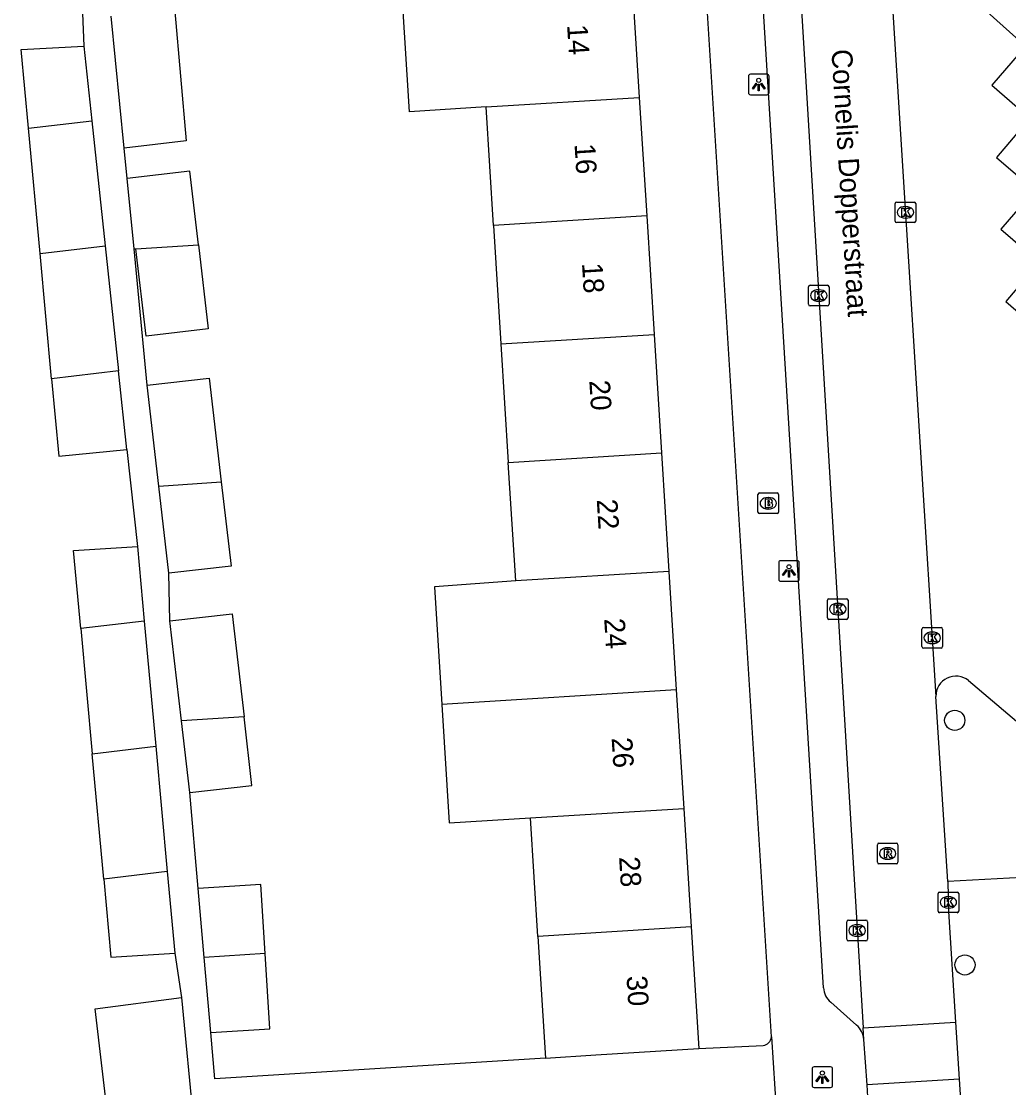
# Model space of a CAD drawing. Extents: x 159053 to 160041, y 380450 to 381422.
# Drawn here: x 159771.7 to 159819.7, y 381062.1 to 381113.8 of the extents above; entities that cross this region are included whole.
import ezdxf

# ---------------------------------------------------------------- set-up
doc = ezdxf.new("R2010")
doc.units = 0
for name, color, linetype in [('IMGEO_Boom', 7, 'Continuous'), ('IMGEO_Brandkraan', 7, 'Continuous'), ('IMGEO_Kolk', 7, 'Continuous'), ('IMGEO_Lichtpunt', 7, 'Continuous'), ('IMGEO_Openbare_ruimte_label', 7, 'Continuous'), ('IMGEO_Pand', 7, 'Continuous'), ('IMGEO_Pand_nummerreeks', 7, 'Continuous'), ('IMGEO_Parkeervlak_open', 7, 'Continuous'), ('IMGEO_Rijbaan_lokaal_open', 7, 'Continuous'), ('IMGEO_Rioolput', 7, 'Continuous'), ('IMGEO_Voetpad_open', 7, 'Continuous')]:
    doc.layers.add(name, color=color, linetype=linetype)

msp = doc.modelspace()

# ---------------------------------------------------------------- linework, layer by layer
at = {"layer": 'IMGEO_Boom'}
for centre in [(159817.042, 381079.909), (159817.538, 381068.037)]:
    msp.add_circle(centre, 0.489, dxfattribs=at)
at = {"layer": 'IMGEO_Brandkraan'}
for p, q in [((159807.49, 381090.019), (159807.49, 381090.871)), ((159807.565, 381090.945), (159808.417, 381090.945)), ((159807.978, 381090.725), (159808.003, 381090.725)), ((159808.491, 381090.871), (159808.491, 381090.019)), ((159808.001, 381090.165), (159807.976, 381090.165)), ((159808.417, 381089.945), (159807.565, 381089.945))]:
    msp.add_line(p, q, dxfattribs=at)
for points in [[(159807.49, 381090.019), (159807.49, 381090.871)], [(159807.565, 381090.945), (159808.417, 381090.945)], [(159807.838, 381090.645), (159807.838, 381090.245), (159808.051, 381090.245)], [(159808.069, 381090.645), (159807.838, 381090.645)], [(159808.017, 381090.564), (159807.963, 381090.564), (159807.963, 381090.488)], [(159807.963, 381090.488), (159808.016, 381090.488)], [(159808.491, 381090.871), (159808.491, 381090.019)], [(159808.025, 381090.412), (159807.963, 381090.412), (159807.963, 381090.331)], [(159807.963, 381090.331), (159808.025, 381090.331)], [(159808.417, 381089.945), (159807.565, 381089.945)]]:
    msp.add_lwpolyline(points, dxfattribs=at)
for centre, radius, start, end in [((159807.567, 381090.869), 0.0765, 91.552, 178.448), ((159807.567, 381090.869), 0.0765, 91.552, 178.448), ((159808.018, 381090.526), 0.0379, 267.8285, 90.9355), ((159808.073, 381090.5), 0.145, 59.4692, 91.5367), ((159808.098, 381090.547), 0.0922, 285.5137, 58.1501), ((159808.415, 381090.869), 0.0765, 1.552, 88.448), ((159808.415, 381090.869), 0.0765, 1.552, 88.448), ((159807.567, 381090.021), 0.0765, 181.552, 268.448), ((159807.567, 381090.021), 0.0765, 181.552, 268.448), ((159808.026, 381090.371), 0.0404, 269.8759, 90.5077), ((159808.057, 381090.496), 0.251, 268.6676, 293.5347), ((159808.103, 381090.355), 0.105, 301.3115, 78.989), ((159808.415, 381090.021), 0.0765, 271.552, 358.448), ((159808.415, 381090.021), 0.0765, 271.552, 358.448)]:
    msp.add_arc(centre, radius, start, end, dxfattribs=at)
for centre, major_axis, ratio, start_param, end_param in [((159807.977, 381090.445), (-0.387, 0.002), 0.722429, 4.712389, 7.853982), ((159808.002, 381090.445), (-0.39, 0.002), 0.717154, 1.570796, 4.712389)]:
    msp.add_ellipse(centre, major_axis=major_axis, ratio=ratio, start_param=start_param, end_param=end_param, dxfattribs=at)
at = {"layer": 'IMGEO_Kolk'}
for p, q in [((159814.15, 381104.139), (159814.15, 381104.991)), ((159814.225, 381105.065), (159815.077, 381105.065)), ((159815.151, 381104.991), (159815.151, 381104.139)), ((159814.638, 381104.845), (159814.663, 381104.845)), ((159815.077, 381104.065), (159814.225, 381104.065)), ((159814.661, 381104.285), (159814.636, 381104.285)), ((159809.943, 381100.1), (159809.943, 381100.952)), ((159810.018, 381101.026), (159810.87, 381101.026)), ((159810.944, 381100.952), (159810.944, 381100.1)), ((159810.431, 381100.806), (159810.456, 381100.806)), ((159810.87, 381100.026), (159810.018, 381100.026)), ((159810.454, 381100.246), (159810.429, 381100.246)), ((159810.863, 381084.882), (159810.863, 381085.734)), ((159810.938, 381085.808), (159811.79, 381085.808)), ((159811.351, 381085.588), (159811.376, 381085.588)), ((159811.864, 381085.734), (159811.864, 381084.882)), ((159811.79, 381084.808), (159810.938, 381084.808)), ((159811.374, 381085.028), (159811.349, 381085.028)), ((159815.449, 381083.488), (159815.449, 381084.34)), ((159815.524, 381084.414), (159816.376, 381084.414)), ((159816.45, 381084.34), (159816.45, 381083.488)), ((159815.937, 381084.194), (159815.962, 381084.194)), ((159816.376, 381083.414), (159815.524, 381083.414)), ((159815.96, 381083.634), (159815.935, 381083.634)), ((159816.233, 381070.649), (159816.233, 381071.501)), ((159816.308, 381071.575), (159817.16, 381071.575)), ((159816.721, 381071.355), (159816.746, 381071.355)), ((159817.234, 381071.501), (159817.234, 381070.649)), ((159817.16, 381070.575), (159816.308, 381070.575)), ((159816.744, 381070.795), (159816.719, 381070.795)), ((159811.805, 381069.283), (159811.805, 381070.135)), ((159811.88, 381070.209), (159812.732, 381070.209)), ((159812.293, 381069.989), (159812.318, 381069.989)), ((159812.806, 381070.135), (159812.806, 381069.283)), ((159812.316, 381069.429), (159812.291, 381069.429)), ((159812.732, 381069.209), (159811.88, 381069.209))]:
    msp.add_line(p, q, dxfattribs=at)
for points in [[(159814.15, 381104.139), (159814.15, 381104.991)], [(159814.225, 381105.065), (159815.077, 381105.065)], [(159815.151, 381104.991), (159815.151, 381104.139)], [(159814.471, 381104.765), (159814.594, 381104.765), (159814.594, 381104.614), (159814.724, 381104.765), (159814.888, 381104.765), (159814.742, 381104.614), (159814.895, 381104.365), (159814.743, 381104.365), (159814.658, 381104.529), (159814.594, 381104.462), (159814.594, 381104.365), (159814.471, 381104.365), (159814.471, 381104.765)], [(159815.077, 381104.065), (159814.225, 381104.065)], [(159809.943, 381100.1), (159809.943, 381100.952)], [(159810.018, 381101.026), (159810.87, 381101.026)], [(159810.944, 381100.952), (159810.944, 381100.1)], [(159810.264, 381100.726), (159810.387, 381100.726), (159810.387, 381100.575), (159810.517, 381100.726), (159810.681, 381100.726), (159810.535, 381100.575), (159810.688, 381100.326), (159810.536, 381100.326), (159810.451, 381100.49), (159810.387, 381100.423), (159810.387, 381100.326), (159810.264, 381100.326), (159810.264, 381100.726)], [(159810.87, 381100.026), (159810.018, 381100.026)], [(159810.863, 381084.882), (159810.863, 381085.734)], [(159810.938, 381085.808), (159811.79, 381085.808)], [(159811.184, 381085.508), (159811.307, 381085.508), (159811.307, 381085.357), (159811.437, 381085.508), (159811.601, 381085.508), (159811.455, 381085.357), (159811.608, 381085.108), (159811.456, 381085.108), (159811.371, 381085.272), (159811.307, 381085.205), (159811.307, 381085.108), (159811.184, 381085.108), (159811.184, 381085.508)], [(159811.864, 381085.734), (159811.864, 381084.882)], [(159811.79, 381084.808), (159810.938, 381084.808)], [(159815.449, 381083.488), (159815.449, 381084.34)], [(159815.524, 381084.414), (159816.376, 381084.414)], [(159816.45, 381084.34), (159816.45, 381083.488)], [(159815.77, 381084.114), (159815.893, 381084.114), (159815.893, 381083.963), (159816.023, 381084.114), (159816.187, 381084.114), (159816.041, 381083.963), (159816.194, 381083.714), (159816.042, 381083.714), (159815.957, 381083.878), (159815.893, 381083.811), (159815.893, 381083.714), (159815.77, 381083.714), (159815.77, 381084.114)], [(159816.376, 381083.414), (159815.524, 381083.414)], [(159816.233, 381070.649), (159816.233, 381071.501)], [(159816.308, 381071.575), (159817.16, 381071.575)], [(159817.234, 381071.501), (159817.234, 381070.649)], [(159816.554, 381071.275), (159816.677, 381071.275), (159816.677, 381071.124), (159816.807, 381071.275), (159816.971, 381071.275), (159816.825, 381071.124), (159816.978, 381070.875), (159816.826, 381070.875), (159816.741, 381071.039), (159816.677, 381070.972), (159816.677, 381070.875), (159816.554, 381070.875), (159816.554, 381071.275)], [(159817.16, 381070.575), (159816.308, 381070.575)], [(159811.805, 381069.283), (159811.805, 381070.135)], [(159811.88, 381070.209), (159812.732, 381070.209)], [(159812.126, 381069.909), (159812.249, 381069.909), (159812.249, 381069.758), (159812.379, 381069.909), (159812.543, 381069.909), (159812.397, 381069.758), (159812.55, 381069.509), (159812.398, 381069.509), (159812.313, 381069.673), (159812.249, 381069.606), (159812.249, 381069.509), (159812.126, 381069.509), (159812.126, 381069.909)], [(159812.806, 381070.135), (159812.806, 381069.283)], [(159812.732, 381069.209), (159811.88, 381069.209)]]:
    msp.add_lwpolyline(points, dxfattribs=at)
for centre, start, end in [((159814.227, 381104.989), 91.552, 178.448), ((159814.227, 381104.989), 91.552, 178.448), ((159815.075, 381104.989), 1.552, 88.448), ((159815.075, 381104.989), 1.552, 88.448), ((159814.227, 381104.141), 181.552, 268.448), ((159814.227, 381104.141), 181.552, 268.448), ((159815.075, 381104.141), 271.552, 358.448), ((159815.075, 381104.141), 271.552, 358.448), ((159810.02, 381100.95), 91.552, 178.448), ((159810.02, 381100.95), 91.552, 178.448), ((159810.868, 381100.95), 1.552, 88.448), ((159810.868, 381100.95), 1.552, 88.448), ((159810.02, 381100.102), 181.552, 268.448), ((159810.02, 381100.102), 181.552, 268.448), ((159810.868, 381100.102), 271.552, 358.448), ((159810.868, 381100.102), 271.552, 358.448), ((159810.94, 381085.732), 91.552, 178.448), ((159810.94, 381085.732), 91.552, 178.448), ((159811.788, 381085.732), 1.552, 88.448), ((159811.788, 381085.732), 1.552, 88.448), ((159810.94, 381084.884), 181.552, 268.448), ((159810.94, 381084.884), 181.552, 268.448), ((159811.788, 381084.884), 271.552, 358.448), ((159811.788, 381084.884), 271.552, 358.448), ((159815.526, 381084.338), 91.552, 178.448), ((159815.526, 381084.338), 91.552, 178.448), ((159816.374, 381084.338), 1.552, 88.448), ((159816.374, 381084.338), 1.552, 88.448), ((159815.526, 381083.49), 181.552, 268.448), ((159815.526, 381083.49), 181.552, 268.448), ((159816.374, 381083.49), 271.552, 358.448), ((159816.374, 381083.49), 271.552, 358.448), ((159816.31, 381071.499), 91.552, 178.448), ((159816.31, 381071.499), 91.552, 178.448), ((159817.158, 381071.499), 1.552, 88.448), ((159817.158, 381071.499), 1.552, 88.448), ((159816.31, 381070.651), 181.552, 268.448), ((159816.31, 381070.651), 181.552, 268.448), ((159817.158, 381070.651), 271.552, 358.448), ((159817.158, 381070.651), 271.552, 358.448), ((159811.882, 381070.133), 91.552, 178.448), ((159811.882, 381070.133), 91.552, 178.448), ((159812.73, 381070.133), 1.552, 88.448), ((159812.73, 381070.133), 1.552, 88.448), ((159811.882, 381069.285), 181.552, 268.448), ((159811.882, 381069.285), 181.552, 268.448), ((159812.73, 381069.285), 271.552, 358.448), ((159812.73, 381069.285), 271.552, 358.448)]:
    msp.add_arc(centre, 0.0765, start, end, dxfattribs=at)
for centre, major_axis, ratio, start_param, end_param in [((159814.637, 381104.565), (-0.387, 0.002), 0.722429, 4.712389, 7.853982), ((159814.662, 381104.565), (-0.39, 0.002), 0.717154, 1.570796, 4.712389), ((159810.43, 381100.526), (-0.387, 0.002), 0.722429, 4.712389, 7.853982), ((159810.455, 381100.526), (-0.39, 0.002), 0.717154, 1.570796, 4.712389), ((159811.35, 381085.308), (-0.387, 0.002), 0.722429, 4.712389, 7.853982), ((159811.375, 381085.308), (-0.39, 0.002), 0.717154, 1.570796, 4.712389), ((159815.936, 381083.914), (-0.387, 0.002), 0.722429, 4.712389, 7.853982), ((159815.961, 381083.914), (-0.39, 0.002), 0.717154, 1.570796, 4.712389), ((159816.72, 381071.075), (-0.387, 0.002), 0.722429, 4.712389, 7.853982), ((159816.745, 381071.075), (-0.39, 0.002), 0.717154, 1.570796, 4.712389), ((159812.292, 381069.709), (-0.387, 0.002), 0.722429, 4.712389, 7.853982), ((159812.317, 381069.709), (-0.39, 0.002), 0.717154, 1.570796, 4.712389)]:
    msp.add_ellipse(centre, major_axis=major_axis, ratio=ratio, start_param=start_param, end_param=end_param, dxfattribs=at)
at = {"layer": 'IMGEO_Lichtpunt'}
for p, q in [((159807.932, 381111.268), (159807.124, 381111.268)), ((159807.932, 381111.268), (159807.124, 381111.268)), ((159807.03, 381111.173), (159807.03, 381110.366)), ((159807.03, 381111.173), (159807.03, 381110.366)), ((159808.026, 381110.366), (159808.026, 381111.173)), ((159808.026, 381110.366), (159808.026, 381111.173)), ((159807.124, 381110.272), (159807.932, 381110.272)), ((159807.124, 381110.272), (159807.932, 381110.272)), ((159808.496, 381087.563), (159808.496, 381086.756)), ((159808.496, 381087.563), (159808.496, 381086.756)), ((159809.398, 381087.658), (159808.59, 381087.658)), ((159809.398, 381087.658), (159808.59, 381087.658)), ((159809.492, 381086.756), (159809.492, 381087.563)), ((159809.492, 381086.756), (159809.492, 381087.563)), ((159808.59, 381086.662), (159809.398, 381086.662)), ((159808.59, 381086.662), (159809.398, 381086.662)), ((159811.019, 381063.088), (159810.211, 381063.088)), ((159811.019, 381063.088), (159810.211, 381063.088)), ((159810.117, 381062.993), (159810.117, 381062.186)), ((159810.117, 381062.993), (159810.117, 381062.186)), ((159811.113, 381062.186), (159811.113, 381062.993)), ((159811.113, 381062.186), (159811.113, 381062.993)), ((159810.211, 381062.092), (159811.019, 381062.092)), ((159810.211, 381062.092), (159811.019, 381062.092))]:
    msp.add_line(p, q, dxfattribs=at)
for points in [[(159807.404, 381110.837), (159807.443, 381110.809), (159807.255, 381110.547), (159807.217, 381110.574), (159807.404, 381110.837)], [(159807.506, 381110.789), (159807.553, 381110.789), (159807.553, 381110.467), (159807.506, 381110.467), (159807.506, 381110.789)], [(159807.616, 381110.809), (159807.654, 381110.836), (159807.841, 381110.574), (159807.802, 381110.546), (159807.616, 381110.809)], [(159808.87, 381087.227), (159808.909, 381087.199), (159808.721, 381086.937), (159808.683, 381086.964), (159808.87, 381087.227)], [(159808.972, 381087.179), (159809.019, 381087.179), (159809.019, 381086.857), (159808.972, 381086.857), (159808.972, 381087.179)], [(159809.082, 381087.199), (159809.12, 381087.226), (159809.307, 381086.964), (159809.268, 381086.936), (159809.082, 381087.199)], [(159810.491, 381062.657), (159810.53, 381062.629), (159810.342, 381062.367), (159810.304, 381062.394), (159810.491, 381062.657)], [(159810.593, 381062.609), (159810.64, 381062.609), (159810.64, 381062.287), (159810.593, 381062.287), (159810.593, 381062.609)], [(159810.703, 381062.629), (159810.741, 381062.656), (159810.928, 381062.394), (159810.889, 381062.366), (159810.703, 381062.629)]]:
    msp.add_lwpolyline(points, dxfattribs=at)
for centre in [(159807.529, 381110.971), (159808.995, 381087.361), (159810.616, 381062.791)]:
    msp.add_circle(centre, 0.0994, dxfattribs=at)
for centre, start, end in [((159807.124, 381111.173), 90, 180), ((159807.124, 381111.173), 90, 180), ((159807.932, 381111.173), 0, 90), ((159807.932, 381111.173), 0, 90), ((159807.124, 381110.366), 180, 270), ((159807.124, 381110.366), 180, 270), ((159807.932, 381110.366), 270, 0), ((159807.932, 381110.366), 270, 360), ((159808.59, 381087.563), 90, 180), ((159808.59, 381087.563), 90, 180), ((159809.398, 381087.563), 0, 90), ((159809.398, 381087.563), 0, 90), ((159808.59, 381086.756), 180, 270), ((159808.59, 381086.756), 180, 270), ((159809.398, 381086.756), 270, 0), ((159809.398, 381086.756), 270, 360), ((159810.211, 381062.993), 90, 180), ((159810.211, 381062.993), 90, 180), ((159811.019, 381062.993), 0, 90), ((159811.019, 381062.993), 0, 90), ((159810.211, 381062.186), 180, 270), ((159810.211, 381062.186), 180, 270), ((159811.019, 381062.186), 270, 0), ((159811.019, 381062.186), 270, 360)]:
    msp.add_arc(centre, 0.0946, start, end, dxfattribs=at)
at = {"layer": 'IMGEO_Pand'}
for points in [[(159801.37, 381115.898), (159801.729, 381110.146)], [(159794.293, 381109.681), (159790.573, 381109.449), (159790.219, 381115.101)], [(159779.189, 381114.313), (159779.741, 381108.032), (159776.728, 381107.683)], [(159776.728, 381107.683), (159776.101, 381114.092)], [(159772.083, 381108.647), (159771.732, 381112.464), (159774.767, 381112.629)], [(159774.767, 381112.629), (159775.154, 381109.013)], [(159794.293, 381109.681), (159801.729, 381110.146)], [(159801.729, 381110.146), (159802.089, 381104.395)], [(159794.652, 381103.93), (159794.293, 381109.681)], [(159772.083, 381108.647), (159775.154, 381109.013)], [(159772.642, 381102.567), (159772.083, 381108.647)], [(159775.154, 381109.013), (159775.803, 381102.944)], [(159780.325, 381102.99), (159779.911, 381106.563), (159776.87, 381106.211)], [(159777.202, 381102.786), (159776.87, 381106.211)], [(159802.089, 381104.395), (159794.652, 381103.93)], [(159802.089, 381104.395), (159802.448, 381098.643)], [(159794.652, 381103.93), (159795.012, 381098.178)], [(159772.642, 381102.567), (159775.803, 381102.944)], [(159775.803, 381102.944), (159776.451, 381096.879)], [(159777.295, 381102.792), (159780.325, 381102.99)], [(159780.325, 381102.99), (159780.799, 381098.903), (159777.786, 381098.554), (159777.295, 381102.792)], [(159773.2, 381096.491), (159772.642, 381102.567)], [(159777.202, 381102.786), (159777.295, 381102.792)], [(159795.012, 381098.178), (159802.448, 381098.643)], [(159802.448, 381098.643), (159802.807, 381092.891)], [(159795.012, 381098.178), (159795.371, 381092.426)], [(159776.451, 381096.879), (159773.2, 381096.491)], [(159776.861, 381093.048), (159776.451, 381096.879)], [(159773.2, 381096.491), (159773.546, 381092.723), (159776.861, 381093.048)], [(159777.842, 381096.174), (159780.855, 381096.523), (159781.439, 381091.481)], [(159778.41, 381091.276), (159777.842, 381096.174)], [(159795.371, 381092.426), (159802.807, 381092.891)], [(159802.807, 381092.891), (159803.167, 381087.139)], [(159795.73, 381086.674), (159795.371, 381092.426)], [(159778.41, 381091.276), (159781.439, 381091.481)], [(159778.9, 381087.045), (159778.41, 381091.276)], [(159781.439, 381091.481), (159781.913, 381087.394), (159778.9, 381087.045)], [(159774.615, 381084.361), (159774.267, 381088.149), (159777.365, 381088.346)], [(159777.365, 381088.346), (159777.697, 381084.728)], [(159803.167, 381087.139), (159795.73, 381086.674)], [(159803.167, 381087.139), (159803.526, 381081.388)], [(159795.73, 381086.674), (159791.784, 381086.391), (159792.141, 381080.676)], [(159778.949, 381084.734), (159781.962, 381085.083), (159782.542, 381080.076)], [(159777.697, 381084.728), (159774.615, 381084.361)], [(159774.615, 381084.361), (159775.173, 381078.284)], [(159777.697, 381084.728), (159778.256, 381078.652)], [(159779.511, 381079.886), (159778.949, 381084.734)], [(159803.526, 381081.388), (159792.141, 381080.676)], [(159803.526, 381081.388), (159803.886, 381075.636)], [(159792.141, 381080.676), (159792.5, 381074.931), (159796.449, 381075.171)], [(159782.542, 381080.076), (159779.511, 381079.886)], [(159779.914, 381076.405), (159779.511, 381079.886)], [(159779.914, 381076.405), (159782.927, 381076.754), (159782.542, 381080.076)], [(159775.173, 381078.284), (159778.256, 381078.652)], [(159778.256, 381078.652), (159778.814, 381072.572)], [(159775.732, 381072.205), (159775.173, 381078.284)], [(159796.449, 381075.171), (159803.886, 381075.636)], [(159803.886, 381075.636), (159804.245, 381069.884)], [(159796.808, 381069.419), (159796.449, 381075.171)], [(159778.814, 381072.572), (159775.732, 381072.205)], [(159778.814, 381072.572), (159779.179, 381068.605)], [(159775.732, 381072.205), (159776.08, 381068.408), (159779.179, 381068.605)], [(159783.569, 381068.591), (159783.361, 381071.935), (159780.322, 381071.745)], [(159780.615, 381068.406), (159780.322, 381071.745)], [(159804.245, 381069.884), (159796.808, 381069.419)], [(159804.245, 381069.884), (159804.614, 381063.981)], [(159796.808, 381069.419), (159797.177, 381063.516)], [(159783.569, 381068.591), (159780.615, 381068.406)], [(159780.935, 381064.755), (159780.615, 381068.406)], [(159780.935, 381064.755), (159783.797, 381064.934), (159783.569, 381068.591)], [(159776.036, 381059.833), (159775.309, 381065.904), (159779.507, 381066.465)], [(159779.507, 381066.465), (159780.109, 381060.244)], [(159797.177, 381063.516), (159799.624, 381063.669), (159804.614, 381063.981)]]:
    msp.add_lwpolyline(points, dxfattribs=at)
at = {"layer": 'IMGEO_Parkeervlak_open'}
msp.add_lwpolyline([(159817.713, 381081.835), (159820.789, 381079.244)], dxfattribs=at)
msp.add_arc((159817.096, 381081.088), 0.969, 50.4611, 180.9219, dxfattribs=at)
at = {"layer": 'IMGEO_Rijbaan_lokaal_open'}
for points in [[(159813.084, 381129.484), (159816.127, 381081.072)], [(159809.205, 381121.071), (159812.593, 381064.986)], [(159816.701, 381072.094), (159816.127, 381081.072)], [(159816.701, 381072.094), (159816.747, 381070.631), (159817.086, 381065.26)], [(159812.593, 381064.986), (159817.086, 381065.26)], [(159817.086, 381065.26), (159817.261, 381062.496)], [(159812.627, 381064.417), (159812.593, 381064.986)], [(159812.786, 381062.224), (159812.627, 381064.417)], [(159817.261, 381062.496), (159812.786, 381062.224)], [(159812.829, 381061.635), (159812.786, 381062.224)], [(159817.261, 381062.496), (159819.728, 381024.105), (159820.022, 381019.603), (159820.277, 381015.692)]]:
    msp.add_lwpolyline(points, dxfattribs=at)
at = {"layer": 'IMGEO_Rioolput'}
for p, q in [((159813.36, 381073.946), (159814.212, 381073.946)), ((159813.285, 381073.02), (159813.285, 381073.872)), ((159813.773, 381073.726), (159813.798, 381073.726)), ((159814.286, 381073.872), (159814.286, 381073.02)), ((159814.212, 381072.946), (159813.36, 381072.946)), ((159813.796, 381073.166), (159813.771, 381073.166))]:
    msp.add_line(p, q, dxfattribs=at)
for points in [[(159813.36, 381073.946), (159814.212, 381073.946)], [(159813.285, 381073.02), (159813.285, 381073.872)], [(159813.874, 381073.644), (159813.622, 381073.646), (159813.622, 381073.246)], [(159813.622, 381073.246), (159813.746, 381073.246), (159813.746, 381073.408), (159813.757, 381073.408)], [(159813.8, 381073.565), (159813.746, 381073.565), (159813.746, 381073.484)], [(159813.746, 381073.484), (159813.798, 381073.484)], [(159814.286, 381073.872), (159814.286, 381073.02)], [(159814.212, 381072.946), (159813.36, 381072.946)], [(159813.804, 381073.379), (159813.875, 381073.246), (159814.015, 381073.246), (159813.95, 381073.372)]]:
    msp.add_lwpolyline(points, dxfattribs=at)
for centre, radius, start, end in [((159813.362, 381073.87), 0.0765, 91.552, 178.448), ((159813.362, 381073.87), 0.0765, 91.552, 178.448), ((159814.21, 381073.87), 0.0765, 1.552, 88.448), ((159814.21, 381073.87), 0.0765, 1.552, 88.448), ((159813.756, 381073.355), 0.0533, 26.0293, 88.6989), ((159813.782, 381073.673), 0.19, 274.7715, 282.9687), ((159813.806, 381073.469), 0.0964, 77.0061, 93.1865), ((159813.82, 381073.526), 0.0378, 276.6634, 79.6772), ((159813.873, 381073.534), 0.109, 350.3612, 89.416), ((159813.871, 381073.534), 0.112, 277.5842, 350.9817), ((159813.855, 381073.319), 0.108, 29.5134, 73.7905), ((159813.362, 381073.022), 0.0765, 181.552, 268.448), ((159813.362, 381073.022), 0.0765, 181.552, 268.448), ((159814.21, 381073.022), 0.0765, 271.552, 358.448), ((159814.21, 381073.022), 0.0765, 271.552, 358.448)]:
    msp.add_arc(centre, radius, start, end, dxfattribs=at)
for centre, major_axis, ratio, start_param, end_param in [((159813.772, 381073.446), (-0.387, 0.002), 0.722429, 4.712389, 7.853982), ((159813.797, 381073.446), (-0.39, 0.002), 0.717154, 1.570796, 4.712389)]:
    msp.add_ellipse(centre, major_axis=major_axis, ratio=ratio, start_param=start_param, end_param=end_param, dxfattribs=at)
at = {"layer": 'IMGEO_Voetpad_open'}
for points in [[(159816.946, 381125.785), (159819.805, 381123.266), (159818.164, 381121.385), (159820.028, 381119.724), (159818.38, 381117.844), (159820.257, 381116.197), (159818.609, 381114.298), (159820.481, 381112.633), (159818.84, 381110.745), (159820.693, 381109.139), (159819.063, 381107.234), (159820.913, 381105.646), (159819.273, 381103.751), (159821.135, 381102.151), (159819.515, 381100.24), (159821.354, 381098.652)], [(159808.146, 381064.543), (159804.558, 381122.022)], [(159810.675, 381066.933), (159807.517, 381118.306)], [(159774.571, 381117.447), (159774.767, 381112.629)], [(159776.87, 381106.211), (159776.728, 381107.683)], [(159777.842, 381096.174), (159777.202, 381102.786)], [(159776.861, 381093.048), (159777.365, 381088.346)], [(159778.949, 381084.734), (159778.9, 381087.045)], [(159780.322, 381071.745), (159779.914, 381076.405)], [(159820.294, 381072.282), (159816.701, 381072.094)], [(159779.179, 381068.605), (159779.507, 381066.465)], [(159812.28, 381065.116), (159811.021, 381066.225)], [(159797.177, 381063.516), (159781.131, 381062.513), (159780.935, 381064.755)], [(159804.614, 381063.981), (159807.743, 381064.122)], [(159808.146, 381064.543), (159808.382, 381060.758)]]:
    msp.add_lwpolyline(points, dxfattribs=at)
for centre, radius, start, end in [((159811.693, 381066.992), 1.02, 183.3256, 228.764), ((159811.593, 381064.34), 1.036, 4.2862, 48.5156), ((159807.663, 381064.602), 0.486, 279.433, 353.0698)]:
    msp.add_arc(centre, radius, start, end, dxfattribs=at)

# ---------------------------------------------------------------- texts
at = {"layer": 'IMGEO_Openbare_ruimte_label'}
msp.add_text('Cornelis Dopperstraat', height=1, rotation=273.5549, dxfattribs=at).set_placement((159811.055, 381112.456))
at = {"layer": 'IMGEO_Pand_nummerreeks'}
for s, p in [('14', (159798.223, 381113.655)), ('16', (159798.584, 381107.874)), ('18', (159798.946, 381102.089)), ('20', (159799.301, 381096.398)), ('22', (159799.663, 381090.622)), ('24', (159800.024, 381084.837)), ('26', (159800.385, 381079.056)), ('28', (159800.747, 381073.271)), ('30', (159801.108, 381067.489))]:
    msp.add_text(s, height=1, rotation=273.5757, dxfattribs=at).set_placement(p)

doc.saveas('drawing.dxf')
